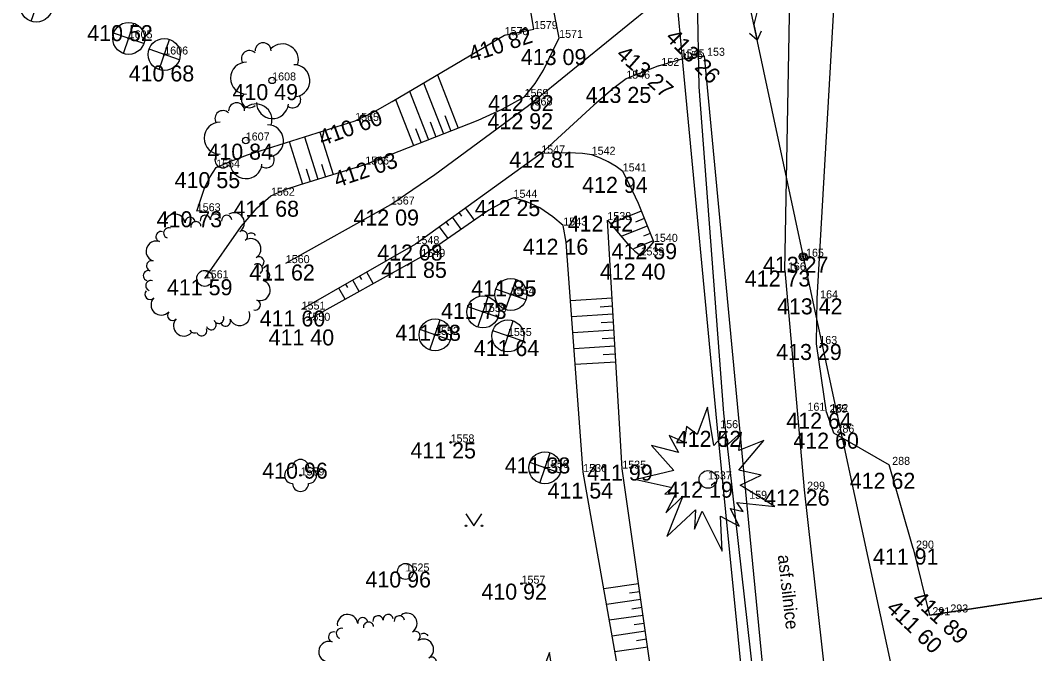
# Model space of a CAD drawing. Extents: x -559180 to -551373, y -1076947 to -1072071.
# Drawn here: x -555118.4 to -555055, y -1073211.7 to -1073172.1 of the extents above; entities that cross this region are included whole.
import ezdxf

# ---------------------------------------------------------------- set-up
doc = ezdxf.new("R2010")
doc.units = 0
for name, color, linetype in [('12_PLOTY', 7, 'Continuous'), ('17_KOMUNIKACE', 7, 'Continuous'), ('18_POLOHOPIS', 7, 'Continuous'), ('1_VODA_ZN', 7, 'Continuous'), ('20_EL_ZN', 7, 'Continuous'), ('26_SRAFY', 7, 'Continuous'), ('27_HRANA_PATA', 7, 'Continuous'), ('34_ZELEN', 7, 'Continuous'), ('3_BODY', 7, 'Continuous'), ('40_KANAL_ZN', 7, 'Continuous'), ('45_ZN_KULTURY', 7, 'Continuous'), ('52_POPIS_UCELOVY', 7, 'Continuous'), ('6_VYSKY', 7, 'Continuous'), ('NNnadzemní', 7, 'Continuous')]:
    doc.layers.add(name, color=color, linetype=linetype)

# ---------------------------------------------------------------- blocks, each defined once
blk = doc.blocks.new('SLB')
at = {"layer": '20_EL_ZN'}
for radius in [0.25, 0.158, 0.05]:
    blk.add_circle((0, 0), radius, dxfattribs=at)
blk = doc.blocks.new('POINT_DISPLAY')
blk.add_line((0, 0), (0, 0))
blk = doc.blocks.new('STLV')
at = {"layer": '34_ZELEN'}
blk.add_circle((0, 0), 0.5, dxfattribs=at)
for centre, radius, start, end in [((-1.866, 3.377), 0.64, 7.27905, 187.27905), ((-0.914, 3.498), 0.32, 7.27905, 187.27905), ((0.038, 3.62), 0.32, 7.27905, 187.27905), ((0.673, 3.701), 0.32, 7.27905, 187.27905), ((1.372, 3.62), 0.32, 7.27905, 187.27905), ((1.839, 3.46), 0.64, 302.42635, 122.42635), ((-0.552, 3.222), 0.32, 97.27905, 188.08122), ((-0.556, 3.222), 0.32, 6.47688, 97.27905), ((-2.733, 2.607), 0.32, 72.13175, 252.13175), ((-2.248, 2.834), 0.32, 72.13175, 252.13175), ((2.354, 2.649), 0.32, 302.42635, 122.42635), ((2.893, 2.511), 0.32, 32.42635, 123.22852), ((-3.027, 1.693), 0.64, 72.13175, 252.13175), ((2.869, 1.839), 0.64, 302.42635, 122.42635), ((3.383, 1.029), 0.32, 302.42635, 122.42635), ((-3.322, 0.779), 0.32, 72.13175, 252.13175), ((3.287, 0.583), 0.32, 32.42635, 123.22852), ((3.285, 0.587), 0.32, 301.62418, 32.42635), ((-3.518, 0.17), 0.32, 72.13175, 252.13175), ((3.746, 0.168), 0.32, 252.13175, 72.13175), ((-3.366, -0.453), 0.32, 72.13175, 252.13175), ((3.452, -0.746), 0.64, 252.13175, 72.13175), ((-3.419, -1.001), 0.32, 136.98445, 316.98445), ((-2.717, -1.656), 0.64, 136.98445, 316.98445), ((3.157, -1.66), 0.32, 252.13175, 72.13175), ((-2.015, -2.311), 0.32, 136.98445, 316.98445), ((-1.313, -2.966), 0.64, 136.98445, 316.98445), ((0.873, -2.499), 0.32, 291.83715, 22.63931), ((2.185, -2.318), 0.64, 201.83715, 21.83715), ((-0.192, -3.27), 0.32, 201.83715, 21.83715), ((0.402, -2.891), 0.32, 201.83715, 21.83715), ((0.877, -2.497), 0.32, 201.03498, 291.83715), ((1.293, -2.675), 0.32, 201.83715, 21.83715), ((-0.639, -3.093), 0.32, 201.03498, 291.83715)]:
    blk.add_arc(centre, radius, start, end, dxfattribs=at)
blk.add_blockref('POINT_DISPLAY', (0, 0), dxfattribs=at)
blk = doc.blocks.new('SAK')
at = {"layer": '40_KANAL_ZN'}
blk.add_circle((0, 0), 0.5, dxfattribs=at)
blk = doc.blocks.new('STJV')
at = {"layer": '34_ZELEN'}
blk.add_lwpolyline([(-4.477, 0), (-2.236, -0.499), (-2.682, -0.926), (-2.012, -0.869), (-2.627, -2.092), (-1.566, -1.04), (-2.57, -3.572), (-0.785, -1.893), (-0.841, -3.117), (-0.366, -1.979), (0.889, -4.483), (0.777, -2.291), (1.949, -2.917), (1.419, -1.808), (2.2, -2.006), (1.808, -1.437), (4.179, -1.694), (2.004, -0.356), (3.314, 0.27), (1.921, 0.582), (3.483, 2.432), (1.921, 1.806), (2.087, 2.944), (1.083, 2.034), (1.14, 2.972), (0.359, 2.119), (-0.033, 4.509), (-0.673, 2.802), (-1.343, 3.314), (-1.483, 2.318), (-2.431, 2.745), (-1.845, 1.692), (-3.519, 2.119), (-2.123, 0.554), (-4.477, 0)], dxfattribs=at)
blk.add_circle((0, 0), 0.55, dxfattribs=at)
blk = doc.blocks.new('STJ')
at = {"layer": '34_ZELEN'}
for p, q in [((-0.327, -0.945), (0.327, 0.945)), ((0.945, -0.327), (-0.945, 0.327))]:
    blk.add_line(p, q, dxfattribs=at)
for radius in [1, 0.0496]:
    blk.add_circle((0, 0), radius, dxfattribs=at)
blk = doc.blocks.new('KER')
at = {"layer": '34_ZELEN'}
blk.add_circle((0, 0), 0.05, dxfattribs=at)
for centre, start, end in [((0, 0.5), 0, 180), ((-0.5, 0), 90, 270), ((0.5, 0), 270, 90), ((0, -0.5), 180, 0)]:
    blk.add_arc(centre, 0.5, start, end, dxfattribs=at)
blk = doc.blocks.new('STLS')
at = {"layer": '34_ZELEN'}
blk.add_circle((0, 0), 0.2, dxfattribs=at)
for centre, radius, start, end in [((-0.571, 1.853), 0.5, 0, 180), ((0.636, 1.281), 1, 341.22932, 135), ((-1.425, 1.366), 0.5, 45, 210.43255), ((-1.599, 0.146), 1, 90, 270), ((1.356, -0.015), 1, 279.52997, 90), ((-1.424, -1.207), 0.5, 135, 315), ((1.283, -1.208), 0.5, 234.37768, 31.04793), ((0.019, -1.381), 1, 180, 353.84032)]:
    blk.add_arc(centre, radius, start, end, dxfattribs=at)
blk = doc.blocks.new('PARK')
at = {"layer": '45_ZN_KULTURY'}
for p, q in [((-0.5, 0.75), (0, 0)), ((0, 0), (0.5, 0.75))]:
    blk.add_line(p, q, dxfattribs=at)
for centre in [(-0.5, 0), (0.5, 0)]:
    blk.add_circle(centre, 0.05, dxfattribs=at)
blk = doc.blocks.new('T')
at = {"layer": '6_VYSKY'}
blk.add_circle((0, 0), 0.05, dxfattribs=at)
blk = doc.blocks.new('ELNN')
at = {"layer": '20_EL_ZN'}
for p, q in [((0, 0), (0.5, 0)), ((0.5, 0), (0.5, 0.5)), ((0.5, 0.5), (1.5, 0)), ((1.5, 0), (2.5, 0))]:
    blk.add_line(p, q, dxfattribs=at)
blk.add_lwpolyline([(2, 0.375), (2.5, 0), (2, -0.375)], dxfattribs=at)

msp = doc.modelspace()

# ---------------------------------------------------------------- linework, layer by layer
at = {"layer": '12_PLOTY'}
for p, q in [((-555068.62, -1073189.47), (-555067.04, -1073162.19)), ((-555077.51, -1073169.59), (-555077.05, -1073174.51)), ((-555077.05, -1073174.51), (-555074.86, -1073197.58)), ((-555068.67, -1073192.32), (-555068.62, -1073189.47)), ((-555068.04, -1073196.61), (-555068.67, -1073192.32)), ((-555068.04, -1073196.61), (-555067.6, -1073197.86)), ((-555074.86, -1073197.58), (-555072.7, -1073219.52)), ((-555067.6, -1073197.86), (-555064.12, -1073199.87)), ((-555062.63, -1073205.1), (-555064.12, -1073199.87)), ((-555062.63, -1073205.1), (-555061.61, -1073209.26)), ((-555061.61, -1073209.26), (-555053.898, -1073208.089)), ((-555053.898, -1073208.089), (-555061.61, -1073209.26))]:
    msp.add_line(p, q, dxfattribs=at)
at = {"layer": '17_KOMUNIKACE'}
for p, q in [((-555070.63, -1073187.73), (-555070.29, -1073168.56)), ((-555086.64, -1073177.42), (-555077.98, -1073170.37)), ((-555077.05, -1073174.51), (-555075.68, -1073174.32)), ((-555075.68, -1073174.32), (-555073.05, -1073201.99)), ((-555078.53, -1073174.95), (-555080.54, -1073175.75)), ((-555078.53, -1073174.95), (-555077.05, -1073174.51)), ((-555085.85, -1073180.42), (-555093.7, -1073186.08)), ((-555101.8, -1073187.27), (-555095.24, -1073183.61)), ((-555093.7, -1073186.08), (-555100.81, -1073190.17)), ((-555070.63, -1073187.73), (-555069.43, -1073201.42)), ((-555069.43, -1073201.42), (-555067.36, -1073219.76)), ((-555073.05, -1073201.99), (-555071.06, -1073222.4))]:
    msp.add_line(p, q, dxfattribs=at)
for points in [[(-555080.54, -1073175.75), (-555081.382, -1073176.373), (-555082.561, -1073177.408), (-555085.85, -1073180.42)], [(-555095.24, -1073183.61), (-555092.486, -1073181.725), (-555086.64, -1073177.42)]]:
    msp.add_lwpolyline(points, dxfattribs=at)
at = {"layer": '18_POLOHOPIS'}
for p, q in [((-555076.32, -1073160.48), (-555076, -1073176.25)), ((-555076, -1073176.25), (-555074.46, -1073196.65)), ((-555074.46, -1073196.65), (-555072.18, -1073216.88))]:
    msp.add_line(p, q, dxfattribs=at)
at = {"layer": '26_SRAFY'}
for p, q in [((-555092.331, -1073175.501), (-555091.027, -1073178.834)), ((-555093.204, -1073176.015), (-555091.958, -1073179.199)), ((-555094.076, -1073176.53), (-555092.889, -1073179.563)), ((-555094.949, -1073177.044), (-555093.82, -1073179.928)), ((-555091.875, -1073178.039), (-555091.492, -1073179.017)), ((-555092.788, -1073178.449), (-555092.423, -1073179.381)), ((-555100.626, -1073179.383), (-555099.801, -1073182.032)), ((-555099.672, -1073179.083), (-555098.846, -1073181.735)), ((-555093.702, -1073178.858), (-555093.355, -1073179.746)), ((-555101.58, -1073179.683), (-555100.755, -1073182.33)), ((-555099.571, -1073181.088), (-555099.323, -1073181.884)), ((-555100.526, -1073181.387), (-555100.278, -1073182.181)), ((-555090.018, -1073184.589), (-555090.57, -1073183.823)), ((-555090.84, -1073185.158), (-555091.381, -1073184.408)), ((-555090.812, -1073184.343), (-555090.976, -1073184.116)), ((-555081.54, -1073184.792), (-555079.595, -1073184.003)), ((-555079.937, -1073184.681), (-555079.408, -1073184.467)), ((-555091.663, -1073185.727), (-555092.192, -1073184.993)), ((-555091.626, -1073184.923), (-555091.787, -1073184.7)), ((-555080.802, -1073185.572), (-555079.22, -1073184.93)), ((-555079.452, -1073185.564), (-555079.032, -1073185.393)), ((-555080.065, -1073186.352), (-555078.844, -1073185.857)), ((-555097.059, -1073188.296), (-555097.181, -1073188.083)), ((-555096.336, -1073188.55), (-555096.748, -1073187.833)), ((-555098.084, -1073189.522), (-555098.482, -1073188.831)), ((-555097.928, -1073188.791), (-555098.048, -1073188.581)), ((-555097.21, -1073189.036), (-555097.615, -1073188.332)), ((-555084.017, -1073189.6), (-555081.429, -1073189.445)), ((-555082.173, -1073189.99), (-555081.399, -1073189.944)), ((-555083.944, -1073190.597), (-555081.369, -1073190.443)), ((-555083.87, -1073191.595), (-555081.309, -1073191.441)), ((-555082.109, -1073190.988), (-555081.339, -1073190.942)), ((-555082.046, -1073191.986), (-555081.279, -1073191.941)), ((-555083.797, -1073192.592), (-555081.249, -1073192.44)), ((-555081.982, -1073192.984), (-555081.219, -1073192.939)), ((-555083.724, -1073193.59), (-555081.19, -1073193.438)), ((-555081.948, -1073207.589), (-555079.766, -1073207.277)), ((-555080.345, -1073207.865), (-555079.695, -1073207.772)), ((-555081.774, -1073208.574), (-555079.625, -1073208.267)), ((-555080.194, -1073208.854), (-555079.554, -1073208.762)), ((-555081.601, -1073209.56), (-555079.483, -1073209.257)), ((-555080.043, -1073209.842), (-555079.413, -1073209.752)), ((-555081.427, -1073210.545), (-555079.342, -1073210.247)), ((-555079.892, -1073210.831), (-555079.271, -1073210.742)), ((-555081.253, -1073211.53), (-555079.2, -1073211.237))]:
    msp.add_line(p, q, dxfattribs=at)
at = {"layer": '27_HRANA_PATA'}
for p, q in [((-555086.31, -1073172.65), (-555087.44, -1073166.11)), ((-555084.73, -1073173.2), (-555085.26, -1073170.48)), ((-555088.14, -1073173.03), (-555086.31, -1073172.65)), ((-555080.79, -1073200.11), (-555081.72, -1073184.58)), ((-555093.33, -1073186.88), (-555100.51, -1073190.87)), ((-555078.5, -1073216.14), (-555080.79, -1073200.11))]:
    msp.add_line(p, q, dxfattribs=at)
for points in [[(-555097.47, -1073178.39), (-555096.368, -1073177.859), (-555095.16, -1073177.169), (-555088.14, -1073173.03)], [(-555086.89, -1073176.89), (-555086.219, -1073176.047), (-555085.701, -1073175.214), (-555084.73, -1073173.2)], [(-555096.84, -1073181.11), (-555089.784, -1073178.348), (-555088.289, -1073177.658), (-555086.89, -1073176.89)], [(-555106.15, -1073181.3), (-555105.238, -1073180.892), (-555104.189, -1073180.504), (-555097.47, -1073178.39)], [(-555082.7, -1073180.5), (-555083.265, -1073180.429), (-555084.143, -1073180.386), (-555085.85, -1073180.42)], [(-555080.76, -1073181.54), (-555081.166, -1073181.235), (-555081.669, -1073180.933), (-555082.144, -1073180.717), (-555082.7, -1073180.5)], [(-555107.36, -1073184.03), (-555106.863, -1073182.516), (-555106.531, -1073181.884), (-555106.15, -1073181.3)], [(-555102.73, -1073183.06), (-555101.773, -1073182.646), (-555100.939, -1073182.387), (-555096.84, -1073181.11)], [(-555078.81, -1073185.94), (-555079.785, -1073183.536), (-555080.317, -1073182.4), (-555080.76, -1073181.54)], [(-555106.86, -1073188.22), (-555104.591, -1073184.975), (-555103.584, -1073183.825), (-555102.73, -1073183.06)], [(-555087.58, -1073183.19), (-555088.241, -1073183.479), (-555089.119, -1073183.968), (-555093.33, -1073186.88)], [(-555084.47, -1073184.92), (-555085.121, -1073184.385), (-555085.94, -1073183.81), (-555086.746, -1073183.45), (-555087.58, -1073183.19)], [(-555083.23, -1073200.32), (-555084.2, -1073187.103), (-555084.301, -1073185.952), (-555084.47, -1073184.92)], [(-555081.72, -1073184.58), (-555080.332, -1073186.211), (-555080.001, -1073186.528), (-555079.65, -1073186.79)], [(-555079.65, -1073186.79), (-555079.426, -1073186.599), (-555079.152, -1073186.341), (-555078.81, -1073185.94)], [(-555080.07, -1073217.01), (-555080.389, -1073216.147), (-555080.576, -1073215.37), (-555083.23, -1073200.32)]]:
    msp.add_lwpolyline(points, dxfattribs=at)
at = {"layer": 'NNnadzemní'}
for p, q in [((-555076.96, -1073151.74), (-555069.5, -1073186.87)), ((-555069.5, -1073186.87), (-555059.6, -1073232.81))]:
    msp.add_line(p, q, dxfattribs=at)

# ---------------------------------------------------------------- block references
at = {"layer": '1_VODA_ZN'}
for p in [(-555088.14, -1073173.03), (-555086.31, -1073172.65), (-555111.61, -1073173.23), (-555084.73, -1073173.2), (-555109.39, -1073174.24), (-555075.68, -1073174.32), (-555078.53, -1073174.95), (-555077.14, -1073174.42), (-555077.05, -1073174.51), (-555102.65, -1073175.86), (-555080.54, -1073175.75), (-555086.89, -1073176.89), (-555086.64, -1073177.42), (-555097.47, -1073178.39), (-555104.3, -1073179.61), (-555085.85, -1073180.42), (-555082.7, -1073180.5), (-555106.15, -1073181.3), (-555096.84, -1073181.11), (-555080.76, -1073181.54), (-555102.73, -1073183.06), (-555087.58, -1073183.19), (-555095.24, -1073183.61), (-555107.36, -1073184.03), (-555084.47, -1073184.92), (-555081.72, -1073184.58), (-555093.7, -1073186.08), (-555078.81, -1073185.94), (-555093.33, -1073186.88), (-555079.65, -1073186.79), (-555069.5, -1073186.87), (-555101.8, -1073187.27), (-555106.86, -1073188.22), (-555070.63, -1073187.73), (-555087.75, -1073189.23), (-555068.62, -1073189.47), (-555100.81, -1073190.17), (-555089.49, -1073190.32), (-555100.51, -1073190.87), (-555092.48, -1073191.75), (-555087.93, -1073191.82), (-555068.67, -1073192.32), (-555068.04, -1073196.61), (-555067.98, -1073196.57), (-555074.86, -1073197.58), (-555067.6, -1073197.86), (-555091.51, -1073198.47), (-555085.62, -1073200.06), (-555083.23, -1073200.32), (-555080.79, -1073200.11), (-555064.12, -1073199.87), (-555100.88, -1073200.53), (-555075.44, -1073200.78), (-555069.43, -1073201.42), (-555073.05, -1073201.99), (-555062.63, -1073205.1), (-555094.32, -1073206.53), (-555087.08, -1073207.29), (-555060.49, -1073209.09), (-555061.61, -1073209.26)]:
    msp.add_blockref('POINT_DISPLAY', p, dxfattribs=at)
at = {"layer": '20_EL_ZN', "xscale": 1.0000005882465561, "yscale": 1.0000005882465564, "rotation": -78.01108659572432}
msp.add_blockref('ELNN', (-555072.892, -1073170.898), dxfattribs=at)
at = {"layer": '20_EL_ZN'}
msp.add_blockref('SLB', (-555069.5, -1073186.87), dxfattribs=at)
at = {"layer": '34_ZELEN'}
for name, p in [('STJ', (-555117.38, -1073171.22)), ('STJ', (-555111.61, -1073173.23)), ('STJ', (-555109.39, -1073174.24)), ('STLS', (-555102.65, -1073175.86)), ('STLS', (-555104.3, -1073179.61)), ('STLV', (-555106.86, -1073188.22)), ('STJ', (-555087.75, -1073189.23)), ('STJ', (-555089.49, -1073190.32)), ('STJ', (-555092.48, -1073191.75)), ('STJ', (-555087.93, -1073191.82)), ('STJV', (-555075.44, -1073200.78)), ('STJ', (-555085.62, -1073200.06)), ('KER', (-555100.88, -1073200.53)), ('STLV', (-555096.08, -1073213.23)), ('STJV', (-555085.31, -1073216.1))]:
    msp.add_blockref(name, p, dxfattribs=at)
at = {"layer": '40_KANAL_ZN'}
msp.add_blockref('SAK', (-555094.32, -1073206.53), dxfattribs=at)
at = {"layer": '45_ZN_KULTURY'}
msp.add_blockref('PARK', (-555090.049, -1073203.678), dxfattribs=at)
at = {"layer": '6_VYSKY'}
for p in [(-555091.51, -1073198.47), (-555087.08, -1073207.29)]:
    msp.add_blockref('T', p, dxfattribs=at)

# ---------------------------------------------------------------- texts
at = {"layer": '3_BODY'}
for s, p in [('1579', (-555086.31, -1073172.65)), ('1605', (-555111.61, -1073173.23)), ('1570', (-555088.14, -1073173.03)), ('1571', (-555084.73, -1073173.2)), ('1606', (-555109.39, -1073174.24)), ('1545', (-555077.14, -1073174.42)), (' 155', (-555077.05, -1073174.51)), (' 153', (-555075.68, -1073174.32)), (' 152', (-555078.53, -1073174.95)), ('1608', (-555102.65, -1073175.86)), ('1546', (-555080.54, -1073175.75)), ('1569', (-555086.89, -1073176.89)), ('1568', (-555086.64, -1073177.42)), ('1565', (-555097.47, -1073178.39)), ('1607', (-555104.3, -1073179.61)), ('1547', (-555085.85, -1073180.42)), ('1542', (-555082.7, -1073180.5)), ('1566', (-555096.84, -1073181.11)), ('1564', (-555106.15, -1073181.3)), ('1541', (-555080.76, -1073181.54)), ('1562', (-555102.73, -1073183.06)), ('1567', (-555095.24, -1073183.61)), ('1544', (-555087.58, -1073183.19)), ('1563', (-555107.36, -1073184.03)), ('1543', (-555084.47, -1073184.92)), ('1538', (-555081.72, -1073184.58)), ('1548', (-555093.7, -1073186.08)), ('1540', (-555078.81, -1073185.94)), ('1549', (-555093.33, -1073186.88)), ('1539', (-555079.65, -1073186.79)), (' 165', (-555069.5, -1073186.87)), ('1560', (-555101.8, -1073187.27)), (' 166', (-555070.63, -1073187.73)), ('1561', (-555106.86, -1073188.22)), ('1554', (-555087.75, -1073189.23)), (' 164', (-555068.62, -1073189.47)), ('1551', (-555100.81, -1073190.17)), ('1553', (-555089.49, -1073190.32)), ('1550', (-555100.51, -1073190.87)), ('1552', (-555092.48, -1073191.75)), ('1555', (-555087.93, -1073191.82)), (' 163', (-555068.67, -1073192.32)), (' 161', (-555069.41, -1073196.49)), (' 285', (-555068.04, -1073196.61)), (' 162', (-555067.98, -1073196.57)), (' 156', (-555074.86, -1073197.58)), (' 286', (-555067.6, -1073197.86)), ('1558', (-555091.51, -1073198.47)), ('1556', (-555085.62, -1073200.06)), ('1535', (-555080.79, -1073200.11)), (' 288', (-555064.12, -1073199.87)), ('1559', (-555100.88, -1073200.53)), ('1536', (-555083.23, -1073200.32)), ('1537', (-555075.44, -1073200.78)), (' 299', (-555069.43, -1073201.42)), (' 159', (-555073.05, -1073201.99)), (' 290', (-555062.63, -1073205.1)), ('1525', (-555094.32, -1073206.53)), ('1557', (-555087.08, -1073207.29)), (' 291', (-555061.61, -1073209.26)), (' 293', (-555060.49, -1073209.09))]:
    msp.add_text(s, height=0.5, dxfattribs=at).set_placement(p)
at = {"layer": '52_POPIS_UCELOVY'}
msp.add_text('asf.silnice', height=0.79998, rotation=276.43961, dxfattribs=at).set_placement((-555071.083, -1073205.523))
at = {"layer": '6_VYSKY'}
for s, p in [('410 52', (-555114.2, -1073173.405)), ('413 09', (-555087.121, -1073174.897)), ('410 68', (-555111.61, -1073175.922)), ('410 49', (-555105.127, -1073177.088)), ('413 25', (-555083.074, -1073177.262)), ('412 82', (-555089.168, -1073177.776)), ('412 92', (-555089.202, -1073178.903)), ('410 84', (-555106.691, -1073180.809)), ('412 81', (-555087.843, -1073181.306)), ('410 55', (-555108.74, -1073182.585)), ('412 94', (-555083.293, -1073182.881)), ('411 68', (-555105.065, -1073184.373)), ('412 25', (-555090, -1073184.332)), ('410 73', (-555109.865, -1073185.03)), ('412 09', (-555097.574, -1073184.923)), ('412 42', (-555084.196, -1073185.296)), ('412 16', (-555087.003, -1073186.745)), ('412 08', (-555096.091, -1073187.108)), ('412 59', (-555081.457, -1073187.026)), ('413 27', (-555072.005, -1073187.87)), ('411 62', (-555104.077, -1073188.355)), ('411 85', (-555095.835, -1073188.193)), ('412 40', (-555082.183, -1073188.301)), ('411 59', (-555109.222, -1073189.277)), ('412 73', (-555073.135, -1073188.73)), ('411 85', (-555090.226, -1073189.348)), ('413 42', (-555071.125, -1073190.47)), ('411 73', (-555092.108, -1073190.751)), ('411 60', (-555103.429, -1073191.227)), ('411 40', (-555102.872, -1073192.41)), ('411 58', (-555094.957, -1073192.123)), ('411 64', (-555090.066, -1073193.076)), ('413 29', (-555071.175, -1073193.32)), ('412 64', (-555070.545, -1073197.61)), ('412 52', (-555077.448, -1073198.745)), ('412 60', (-555070.105, -1073198.86)), ('411 25', (-555094.015, -1073199.47)), ('411 38', (-555088.125, -1073200.406)), ('410 96', (-555103.271, -1073200.733)), ('411 99', (-555082.982, -1073200.854)), ('412 19', (-555077.973, -1073201.922)), ('412 62', (-555066.583, -1073201.366)), ('411 54', (-555085.451, -1073201.974)), ('412 26', (-555071.935, -1073202.42)), ('411 91', (-555065.135, -1073206.1)), ('410 96', (-555096.825, -1073207.53)), ('410 92', (-555089.585, -1073208.29))]:
    msp.add_text(s, height=1, dxfattribs=at).set_placement(p)
for s, rotation, p in [('410 82', 18.16596, (-555090.195, -1073174.737)), ('413 26', 314.44811, (-555078.149, -1073173.232)), ('413 27', 318.52529, (-555081.234, -1073174.33)), ('410 60', 19.93288, (-555099.522, -1073179.961)), ('412 03', 18.68678, (-555098.602, -1073182.56)), ('411 89', 317.09017, (-555062.759, -1073208.364)), ('411 60', 316.28247, (-555064.358, -1073208.913)), ('411 60', 316.28247, (-555064.358, -1073208.913))]:
    msp.add_text(s, height=1, rotation=rotation, dxfattribs=at).set_placement(p)

doc.saveas('drawing.dxf')
